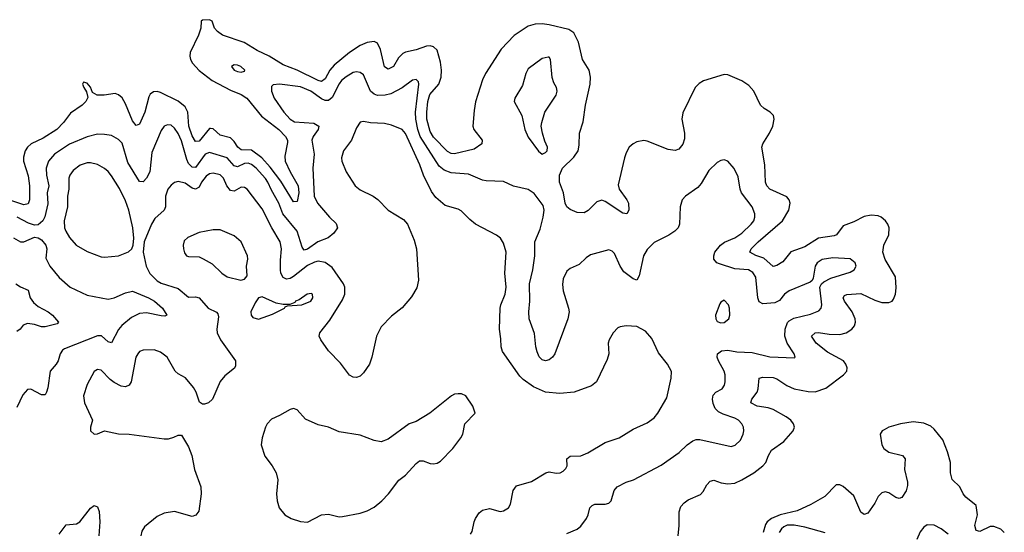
# Model space of a CAD drawing. Header units: inches. Extents: x 1694797 to 1849917, y 907313 to 1017959.
# Tile 552 of 656: x 1794345 to 1799970, y 922230 to 925158. Entities that reach past the tile are written whole.
import ezdxf

# ---------------------------------------------------------------- set-up
doc = ezdxf.new("R2010")
doc.units = ezdxf.units.IN
doc.header["$MEASUREMENT"] = 0
doc.layers.add('B7992', color=7, linetype='Continuous')

msp = doc.modelspace()

# ---------------------------------------------------------------- linework, layer by layer
at = {"layer": 'B7992', "color": 5}
for points, elevation in [([(1798106.2, 922210), (1798113.4, 922270), (1798112.4, 922347.6), (1798122.5, 922377.5), (1798140.4, 922399.6), (1798163.7, 922416.3), (1798233.9, 922446.1), (1798250, 922463.7), (1798270, 922501.5), (1798290, 922522.8), (1798310, 922528.3), (1798353.5, 922513.5), (1798390, 922506.8), (1798430, 922511.8), (1798471.1, 922530), (1798539.7, 922570), (1798590.4, 922609.6), (1798607.8, 922630), (1798622.6, 922670), (1798640.3, 922699.7), (1798710, 922748.4), (1798763.2, 922810), (1798770.6, 922830), (1798766, 922850), (1798750.7, 922870), (1798724.4, 922890), (1798650, 922931.1), (1798620.4, 922940.4), (1798558.4, 922950), (1798521.7, 922970), (1798527.6, 922990), (1798557.5, 923030), (1798564, 923050), (1798568.7, 923111.3), (1798590, 923116.5), (1798650, 923114.3), (1798670, 923106.4), (1798728.3, 923068.3), (1798769.4, 923049.4), (1798850, 923034.3), (1798890, 923033.3), (1798950, 923053.4), (1799051.3, 923130), (1799069.7, 923150), (1799071.9, 923170), (1799064.8, 923190), (1799050.7, 923210), (1798959.3, 923259.3), (1798896.1, 923310), (1798868.2, 923350), (1798889.6, 923370), (1798908.4, 923371.6), (1798970, 923361.4), (1799030, 923360.1), (1799067.1, 923370), (1799099.8, 923390), (1799114.9, 923410), (1799120.2, 923430), (1799117.9, 923450), (1799101.7, 923490), (1799057.6, 923550), (1799049.2, 923570), (1799057.5, 923582.5), (1799070, 923588.4), (1799150, 923594.1), (1799230, 923555.3), (1799270, 923542.5), (1799310, 923542.2), (1799328.9, 923551.1), (1799337.7, 923562.3), (1799347.9, 923590), (1799352.5, 923627.5), (1799347.5, 923690), (1799289, 923789), (1799275.8, 923830), (1799281.8, 923870), (1799309.9, 923930), (1799312.7, 923970), (1799305.2, 923990), (1799290.5, 924010), (1799267.1, 924030), (1799250, 924037.1), (1799210, 924042.2), (1799170, 924033.7), (1799110, 924003.7), (1799050, 923980.3), (1799010.9, 923930), (1798997.2, 923922.8), (1798909.3, 923910.7), (1798830, 923859.9), (1798750, 923831.4), (1798705, 923775), (1798670, 923753.3), (1798650, 923748.8), (1798596.5, 923796.5), (1798550.5, 923810.5), (1798516.4, 923830), (1798523.5, 923850), (1798564.5, 923890), (1798703.2, 924010), (1798739.9, 924070), (1798747.3, 924110), (1798741.2, 924130), (1798727.3, 924147.3), (1798631, 924191), (1798612.7, 924210), (1798605.4, 924230), (1798602.5, 924330), (1798585, 924430), (1798589.8, 924450), (1798628.9, 924510), (1798647.1, 924550), (1798655.8, 924590), (1798652, 924610), (1798633.3, 924630), (1798597.6, 924650), (1798576.9, 924670), (1798539.3, 924750), (1798510, 924782.8), (1798470, 924809), (1798390, 924842.6), (1798370, 924845.7), (1798251.1, 924808.9), (1798226, 924794), (1798203.5, 924770), (1798134.1, 924625.9), (1798128.2, 924590), (1798143.3, 924510), (1798142.8, 924477.2), (1798133, 924447), (1798110, 924418.4), (1798090, 924410.6), (1798050, 924415.9), (1797930, 924464.7), (1797910, 924468.4), (1797870, 924460.2), (1797849.1, 924450), (1797827.3, 924430), (1797810, 924398.4), (1797801.3, 924370), (1797764.9, 924215.1), (1797770.1, 924190), (1797814.4, 924130), (1797822.8, 924110), (1797824.2, 924070), (1797813, 924050), (1797790, 924052.4), (1797690, 924120.2), (1797670, 924126.6), (1797641.8, 924118.2), (1797592.3, 924067.7), (1797570, 924055.5), (1797530, 924057.4), (1797490, 924073.6), (1797471.7, 924090), (1797460.9, 924110), (1797452, 924170), (1797429, 924230), (1797429.4, 924270), (1797446.5, 924310), (1797510, 924372.4), (1797536, 924410), (1797542.1, 924442.1), (1797542.5, 924510), (1797564.9, 924575.1), (1797577, 924670), (1797605, 924790), (1797607, 924830), (1797598, 924870), (1797560.7, 924930), (1797537.9, 925030), (1797510, 925082.4), (1797481.5, 925101.5), (1797370, 925128.5), (1797330, 925134.7), (1797290, 925133.3), (1797250, 925120.2), (1797170, 925067.1), (1797095.8, 924990), (1797005.8, 924850), (1796990, 924814), (1796950, 924689.3), (1796941, 924639), (1796934.1, 924550), (1796940.1, 924530), (1796986.4, 924470), (1796985.3, 924450), (1796941.4, 924418.6), (1796830, 924391.9), (1796810, 924392.9), (1796790, 924404.6), (1796710, 924487.4), (1796690, 924520.3), (1796671.1, 924590), (1796670.7, 924630), (1796677.7, 924690), (1796687.6, 924730), (1796738.8, 924790), (1796753.5, 924830), (1796755, 924870), (1796750, 924916.3), (1796730, 924984.7), (1796710, 925003.9), (1796690, 925008.8), (1796670, 925007.1), (1796610, 924985.6), (1796550, 924973.1), (1796534.2, 924965.8), (1796510, 924941.1), (1796480.3, 924890), (1796450, 924875.3), (1796429.4, 924889.4), (1796406.9, 924986.9), (1796390, 925024), (1796370, 925032.7), (1796330, 925028.4), (1796290, 925010.5), (1796230, 924969.9), (1796142.4, 924897.6), (1796116.6, 924870), (1796090, 924820.8), (1796070, 924805.2), (1796050, 924809.9), (1795930, 924869.9), (1795850, 924899.9), (1795770, 924949.9), (1795702.7, 924982.7), (1795628.6, 925028.6), (1795504.2, 925070), (1795474.7, 925090), (1795457.6, 925110), (1795444, 925150), (1795430, 925158), (1795390, 925154.5), (1795382.8, 925150), (1795379.3, 925110), (1795366.9, 925070), (1795318.5, 924970), (1795316.8, 924950), (1795321.3, 924930), (1795332.3, 924910), (1795370, 924868.7), (1795445, 924810), (1795550, 924755.8), (1795610, 924730.6), (1795642.5, 924710), (1795726.6, 924606.6), (1795824.8, 924530), (1795864.3, 924490), (1795875.6, 924470), (1795876.2, 924456.2), (1795860.8, 924379.2), (1795862.3, 924350), (1795890.1, 924290), (1795935.9, 924210), (1795939.9, 924170), (1795930, 924120.5), (1795910, 924116.9), (1795836.3, 924236.3), (1795776.5, 924316.5), (1795728.3, 924370), (1795670, 924413.7), (1795610, 924415.7), (1795590.6, 924430.6), (1795570, 924462.6), (1795550, 924483.7), (1795490, 924497.8), (1795450, 924534), (1795436.3, 924536.3), (1795430, 924536.8), (1795370, 924464.5), (1795350, 924462.9), (1795330, 924494.4), (1795310.9, 924550), (1795305.9, 924630), (1795290, 924659.9), (1795250, 924692), (1795150, 924741.4), (1795130, 924747.2), (1795110, 924746.9), (1795090, 924732.6), (1795082.9, 924717.1), (1795060.1, 924630), (1795030, 924560.7), (1795010, 924554.7), (1794990, 924579.7), (1794950, 924677.7), (1794930, 924711.1), (1794910, 924729.7), (1794890, 924736.9), (1794827.9, 924727.9), (1794787.6, 924727.6), (1794762, 924742), (1794750, 924773.2), (1794730, 924796), (1794710, 924802), (1794704.9, 924790), (1794711, 924770), (1794726.9, 924746.9), (1794734.4, 924714.4), (1794723.1, 924690), (1794702.6, 924670), (1794634.9, 924625.1), (1794595.8, 924570), (1794556.8, 924530), (1794478.6, 924481.4), (1794411.7, 924448.3), (1794389.6, 924430.4), (1794377.4, 924410), (1794367.3, 924372.7), (1794367.7, 924350), (1794393.1, 924266.9), (1794402.1, 924210), (1794400.8, 924130), (1794392.9, 924107.1), (1794370, 924100.8), (1794290, 924127.1)], 720), ([(1797470, 922224.2), (1797530, 922248.7), (1797550, 922264.9), (1797583, 922310), (1797592.8, 922330), (1797602.7, 922370), (1797615.9, 922384.1), (1797630.6, 922390.6), (1797690, 922390.7), (1797710, 922396), (1797724, 922410), (1797740.9, 922470), (1797758, 922490), (1797810, 922516.5), (1797852.7, 922530), (1798010, 922613.8), (1798113.2, 922686.8), (1798157.4, 922730), (1798190, 922753.8), (1798210, 922760.2), (1798230, 922760.2), (1798410, 922720.9), (1798432.4, 922727.6), (1798462.7, 922757.3), (1798478.7, 922790), (1798482.7, 922810), (1798479.7, 922830), (1798469.7, 922850), (1798452.4, 922870), (1798430, 922882.9), (1798364.4, 922904.4), (1798337.7, 922917.7), (1798317.7, 922937.7), (1798306.5, 922966.5), (1798302.8, 922990), (1798306.9, 923013.1), (1798322.7, 923030), (1798358, 923050), (1798371.1, 923070), (1798375.6, 923090), (1798375.4, 923130), (1798369.4, 923150), (1798337.5, 923210), (1798330.5, 923230), (1798331.9, 923250), (1798353.6, 923266.4), (1798390, 923270.7), (1798441.4, 923261.4), (1798530, 923257.6), (1798630, 923232.4), (1798772.3, 923227.7), (1798775.3, 923230), (1798769.3, 923250), (1798729.8, 923309.8), (1798715.8, 923350), (1798717.6, 923390), (1798731.8, 923428.2), (1798741, 923439), (1798766.8, 923453.2), (1798863.1, 923476.9), (1798910, 923494.9), (1798923.6, 923510), (1798928, 923530), (1798916.9, 923630), (1798926, 923650), (1798938.7, 923661.3), (1798978.2, 923681.8), (1799090, 923715.5), (1799112.3, 923730), (1799123.7, 923750), (1799118, 923770), (1799090, 923791.6), (1798990, 923797.4), (1798930, 923788), (1798901.3, 923770), (1798888.8, 923750), (1798879, 923681), (1798872.4, 923667.6), (1798860.9, 923659.1), (1798740.5, 923610), (1798715.3, 923590), (1798685.5, 923554.5), (1798658.4, 923541.6), (1798590, 923536.2), (1798570, 923546.8), (1798561.2, 923570), (1798550, 923687.3), (1798533.7, 923713.7), (1798508.9, 923728.9), (1798430, 923735.4), (1798343.7, 923763.7), (1798328.7, 923770), (1798311.4, 923790), (1798309.9, 923810), (1798317.2, 923830), (1798349.5, 923870.5), (1798372.2, 923887.8), (1798430, 923912.1), (1798470, 923938.2), (1798524.1, 923990), (1798538.4, 924010), (1798544.5, 924030), (1798544.2, 924050), (1798529.8, 924090), (1798468.5, 924170), (1798460.9, 924190), (1798450, 924261.2), (1798427.7, 924307.7), (1798390, 924349.6), (1798370, 924356.9), (1798350, 924353.3), (1798330, 924343), (1798282.7, 924297.3), (1798237.6, 924222.4), (1798219.6, 924200.4), (1798149, 924151), (1798130.4, 924130), (1798117.6, 924090), (1798114, 923990), (1798106, 923970), (1798088, 923950), (1798052.8, 923927.2), (1797970, 923885.3), (1797930, 923846.2), (1797908.8, 923810), (1797884.6, 923695.4), (1797870.4, 923669.6), (1797850, 923677.6), (1797797.3, 923717.3), (1797775.5, 923750), (1797743.1, 923823.1), (1797730, 923837), (1797710, 923842.9), (1797605.7, 923814.3), (1797581.4, 923798.6), (1797540.9, 923759.1), (1797490, 923736.5), (1797470, 923721.7), (1797450, 923678), (1797446.4, 923646.4), (1797450.2, 923610), (1797481.3, 923510), (1797484, 923490), (1797477.4, 923450), (1797402.3, 923250), (1797388.5, 923230), (1797370, 923215.4), (1797350, 923209.8), (1797330, 923214.7), (1797312.7, 923232.7), (1797301.3, 923261.3), (1797294, 923290), (1797286.7, 923366.7), (1797256.2, 923450), (1797253.4, 923490), (1797260.2, 923550), (1797258.5, 923650), (1797276.6, 923730), (1797287.3, 923810), (1797288.4, 923890), (1797317.9, 923962.1), (1797335.8, 924030), (1797341.7, 924070), (1797336.1, 924096.1), (1797284.9, 924164.9), (1797250, 924187.3), (1797167, 924207), (1797110, 924233.6), (1797010, 924238), (1796990, 924242), (1796910, 924276.2), (1796810, 924283.6), (1796770, 924299.2), (1796740.8, 924320.8), (1796634, 924490), (1796619.8, 924530), (1796608, 924590), (1796606.4, 924630), (1796624.7, 924790), (1796622.7, 924802.7), (1796610, 924815.6), (1796590, 924812.1), (1796530, 924768.7), (1796465.3, 924734.7), (1796432.7, 924727.3), (1796390, 924725.5), (1796370, 924732.5), (1796349.9, 924750), (1796310, 924844), (1796290, 924857.2), (1796270, 924860.3), (1796250, 924855.6), (1796210, 924832.5), (1796184.2, 924810), (1796170, 924791.7), (1796130, 924712.9), (1796110, 924696.6), (1796090, 924696.9), (1796070, 924705.5), (1796009, 924750), (1795950, 924774.5), (1795829.3, 924790.7), (1795794, 924786), (1795783.9, 924776.1), (1795783.1, 924750), (1795799.7, 924710), (1795854.4, 924630), (1795890, 924590.2), (1795915.6, 924575.6), (1796026.5, 924566.5), (1796053.4, 924550), (1796050.2, 924530), (1796022.3, 924490), (1796014, 924470), (1796027.8, 924390), (1796020.1, 924310), (1796027.6, 924150), (1796046.4, 924110), (1796115.2, 924030), (1796153.9, 923993.9), (1796161.3, 923970), (1796140.6, 923939.4), (1796106.9, 923913.1), (1796049, 923890), (1795990, 923847.7), (1795970, 923842.7), (1795959.7, 923859.7), (1795930.4, 923950), (1795849.5, 924049.5), (1795826.4, 924110), (1795783.8, 924183.8), (1795763.7, 924230), (1795750, 924251), (1795696, 924310), (1795670, 924330.4), (1795650, 924338.1), (1795630, 924336), (1795590, 924318.3), (1795570, 924323), (1795530, 924369.4), (1795430, 924400.1), (1795404.7, 924390), (1795350, 924313.6), (1795330, 924315.4), (1795310, 924337), (1795299.3, 924359.3), (1795270, 924466.9), (1795250, 924508.5), (1795230, 924539.1), (1795210, 924555.6), (1795190, 924557.7), (1795170.7, 924550), (1795154.3, 924525.7), (1795100, 924400), (1795088.1, 924290), (1795070, 924253.7), (1795050, 924231.1), (1795030, 924234.3), (1794963, 924343), (1794930, 924452.2), (1794910, 924473.1), (1794870, 924495.8), (1794830, 924502.9), (1794790, 924503.7), (1794730, 924489.9), (1794630, 924447.2), (1794544.5, 924390), (1794510.2, 924350), (1794495.8, 924310), (1794498.4, 924270), (1794512.7, 924210), (1794501.6, 924170), (1794505.5, 924105.5), (1794488.4, 924031.6), (1794477.6, 924010), (1794450, 923987.4), (1794430, 923985), (1794396, 923996), (1794330.3, 924029.7)], 740), ([(1796920.1, 922219.9), (1796930, 922236), (1796941.1, 922290), (1796949.7, 922310), (1796970, 922341.3), (1796990, 922356), (1797030, 922366.7), (1797090, 922348.8), (1797110, 922354), (1797137, 922370), (1797149.6, 922390.4), (1797164.7, 922470), (1797183.8, 922496.2), (1797270, 922521.5), (1797350.4, 922570.4), (1797370, 922576), (1797410, 922567.9), (1797432.7, 922570), (1797450, 922578.7), (1797465.3, 922594.7), (1797472, 922610), (1797471.3, 922650), (1797490, 922664.9), (1797550, 922668.1), (1797590, 922684.4), (1797690, 922742.6), (1797770, 922770.3), (1797850, 922819.3), (1797930, 922856.3), (1797970, 922884.9), (1797990, 922910.7), (1798042, 922998), (1798066, 923110), (1798069.1, 923149.1), (1798046, 923190), (1797994.9, 923254.9), (1797956.6, 923336.6), (1797919.7, 923379.7), (1797870, 923405.6), (1797810, 923409.5), (1797775.5, 923404.5), (1797762.4, 923397.6), (1797736.3, 923370), (1797712.7, 923330), (1797706.4, 923310), (1797710.5, 923250), (1797702, 923218), (1797641.3, 923090), (1797612.1, 923067.9), (1797513.4, 923030), (1797430, 923022.7), (1797350, 923030.6), (1797281, 923061), (1797222.3, 923102.3), (1797202.4, 923122.4), (1797103.7, 923263.7), (1797095.8, 923290), (1797094.7, 923334.7), (1797086.4, 923390), (1797090.9, 923510), (1797093.5, 923530), (1797118.7, 923590), (1797125, 923630), (1797117.7, 923710), (1797124.2, 923830), (1797110, 923882.7), (1797091.3, 923910), (1797070, 923928), (1796950, 923991.1), (1796916.6, 924016.6), (1796866.5, 924066.5), (1796850, 924076.3), (1796776.3, 924096.3), (1796723.2, 924143.2), (1796697.2, 924177.2), (1796651.3, 924270), (1796631.2, 924330), (1796550, 924507.6), (1796530, 924530.8), (1796470, 924556.5), (1796430, 924565.5), (1796348.5, 924568.5), (1796310, 924576.9), (1796290, 924572.7), (1796270, 924540.9), (1796240.9, 924470), (1796195.3, 924410), (1796183.9, 924370), (1796184.7, 924350), (1796210.3, 924290), (1796261.1, 924210), (1796290, 924186.7), (1796365.5, 924150), (1796391.3, 924131.3), (1796450, 924070.4), (1796537.3, 924017.3), (1796560.7, 923990), (1796599.4, 923899.4), (1796611.8, 923850), (1796624.2, 923670), (1796613.9, 923626.1), (1796584.2, 923575.8), (1796530, 923512.3), (1796470, 923464.5), (1796410, 923403.7), (1796383.7, 923350), (1796357, 923230), (1796343.1, 923190), (1796310, 923140.9), (1796290, 923122), (1796270, 923114), (1796250, 923116.2), (1796230, 923127.3), (1796177.3, 923197.3), (1796110, 923266.3), (1796065.6, 923330), (1796056.8, 923350), (1796060.4, 923370), (1796117.5, 923442.5), (1796190, 923557.2), (1796202.9, 923590), (1796203.2, 923630), (1796195.9, 923650), (1796130, 923742.4), (1796090, 923771.2), (1796050, 923778.2), (1796030, 923773.8), (1795990, 923754.3), (1795910, 923690.9), (1795890, 923680.2), (1795870, 923676.6), (1795850, 923685.2), (1795838.1, 923710), (1795835.5, 923730), (1795834.6, 923785.4), (1795840.2, 923850), (1795832.9, 923890), (1795785.2, 923970), (1795730, 924078.5), (1795644, 924190), (1795630, 924200.3), (1795610, 924201.1), (1795570, 924178.1), (1795550, 924182.5), (1795529.6, 924209.6), (1795510, 924252.7), (1795490, 924271.4), (1795450, 924281), (1795430, 924276.8), (1795410, 924265.2), (1795384.2, 924230), (1795370, 924201.4), (1795350, 924189.8), (1795330, 924196.1), (1795290, 924224.8), (1795250, 924233.7), (1795230, 924228.2), (1795210, 924212.8), (1795191.7, 924190), (1795179.1, 924150), (1795179.2, 924090), (1795170.4, 924070.4), (1795117.8, 924022.2), (1795098.3, 923990), (1795056, 923890), (1795051.5, 923830), (1795067.3, 923750), (1795089, 923709), (1795130, 923667.1), (1795153.8, 923653.8), (1795250, 923623), (1795310, 923573.1), (1795350, 923576.1), (1795370, 923570.2), (1795422.4, 923510), (1795470, 923487.2), (1795477.7, 923477.7), (1795481.6, 923461.6), (1795471.1, 923390), (1795473.8, 923370), (1795493.4, 923330), (1795578, 923210), (1795578.3, 923181.7), (1795571.9, 923168.1), (1795516.7, 923123.3), (1795490, 923092.3), (1795446, 922990), (1795424, 922970), (1795402, 922962), (1795390, 922962), (1795373.4, 922973.4), (1795354, 923030), (1795338.3, 923058.3), (1795292.7, 923112.7), (1795250, 923136.2), (1795234.5, 923150), (1795187, 923230), (1795150, 923258.4), (1795113.1, 923273.1), (1795050, 923271.3), (1795030, 923262.4), (1795019.5, 923250), (1795009.3, 923230), (1794982.9, 923090), (1794970.1, 923069.9), (1794950, 923060.8), (1794925.5, 923065.5), (1794885.3, 923085.3), (1794862.3, 923102.3), (1794810, 923155.6), (1794790, 923160.7), (1794770, 923149.3), (1794730, 923075.1), (1794710.3, 923010), (1794715.3, 922970), (1794762, 922870), (1794749.3, 922830.7), (1794749.5, 922809.5), (1794770, 922790.3), (1794790, 922793.6), (1794830, 922810.4), (1794910, 922792.8), (1794970, 922791.8), (1795170, 922763.8), (1795195.6, 922764.4), (1795226.8, 922773.2), (1795250, 922786), (1795265.4, 922785.4), (1795270, 922784.7), (1795310, 922718), (1795328.5, 922668.5), (1795344.2, 922590), (1795379.6, 922490), (1795381.7, 922450), (1795368.5, 922351.5), (1795352, 922328), (1795330, 922321.6), (1795230, 922349.8), (1795170, 922339.7), (1795130, 922320.5), (1795059.2, 922260.8), (1795043.9, 922236.1), (1795037.1, 922210)], 760), ([(1794310, 923911.5), (1794350, 923890.2), (1794370, 923890.2), (1794430, 923916.4), (1794450, 923912.8), (1794470, 923900.4), (1794494.4, 923870), (1794499.9, 923850), (1794495.4, 923795.4), (1794517.3, 923750), (1794570, 923686), (1794634, 923630), (1794730, 923585.6), (1794850, 923562), (1794885.6, 923570), (1794950, 923598.7), (1794990, 923607.5), (1795081.1, 923570), (1795116.1, 923550), (1795161.3, 923510), (1795186, 923470), (1795174.9, 923465.1), (1795152.8, 923467.2), (1795070, 923484.4), (1795030, 923479.6), (1794983.6, 923456.4), (1794928.5, 923411.5), (1794910, 923388.7), (1794870, 923312.6), (1794850, 923317.6), (1794811.9, 923351.9), (1794790, 923353), (1794602.1, 923277.9), (1794590.2, 923269.8), (1794577.3, 923250), (1794565.4, 923210), (1794554.2, 923190), (1794519.7, 923150), (1794505.4, 923054.6), (1794498.9, 923030), (1794490, 923016.2), (1794470, 923016.3), (1794410, 923048.2), (1794390, 923046), (1794363.9, 923016.1), (1794330, 922943.7)], 740), ([(1794323.2, 923650), (1794350, 923631.9), (1794393.4, 923613.4), (1794405.6, 923570), (1794423.5, 923543.5), (1794450, 923520.2), (1794508, 923490), (1794532.4, 923470), (1794567.3, 923430), (1794559, 923421), (1794490, 923404.4), (1794470, 923403.7), (1794430, 923416.8), (1794390, 923422.4), (1794365.7, 923414.3), (1794349, 923391), (1794330, 923376.9)], 720), ([(1799970, 922229.7), (1799950, 922248.5), (1799910, 922264.5), (1799890, 922263.2), (1799830, 922235.9), (1799810, 922241.5), (1799800.8, 922270), (1799816.4, 922330), (1799810, 922382.9), (1799750, 922431.8), (1799735.1, 922450), (1799716.4, 922490), (1799671.6, 922531.6), (1799661.7, 922570), (1799662.8, 922630), (1799645.8, 922690), (1799619, 922759), (1799570, 922820.2), (1799550, 922836.1), (1799510, 922854.2), (1799450, 922862.2), (1799377.1, 922850), (1799310.3, 922830), (1799283.4, 922816.6), (1799271.6, 922810), (1799261.6, 922790), (1799271.2, 922730), (1799281.3, 922710), (1799310, 922688.8), (1799389.2, 922669.2), (1799403.6, 922650), (1799400.2, 922590), (1799416.7, 922516.7), (1799416.9, 922496.9), (1799410, 922467.3), (1799384.9, 922430), (1799370, 922422.6), (1799350, 922428.6), (1799310, 922455.9), (1799290, 922462.3), (1799270, 922456.8), (1799250, 922435.1), (1799230, 922396.9), (1799190, 922339.6), (1799170, 922331.6), (1799150, 922345.1), (1799110, 922439.6), (1799050, 922491.8), (1799030, 922502), (1799010, 922500.9), (1798944.2, 922435.8), (1798865.3, 922390), (1798786.2, 922353.7), (1798690, 922329.9), (1798640.1, 922310), (1798615.6, 922290), (1798605.3, 922274.7), (1798591.8, 922230)], 720), ([(1794570, 922220.5), (1794610, 922273.4), (1794670, 922279.4), (1794689.9, 922290.1), (1794750, 922367.7), (1794770, 922384), (1794790, 922376), (1794798.7, 922350), (1794803.6, 922290), (1794798, 922210)], 740), ([(1798947.6, 922227.6), (1798830, 922259.5), (1798770, 922270.4), (1798730, 922270.8), (1798710, 922262.5), (1798696.6, 922250), (1798684.6, 922230)], 740), ([(1799650, 922218.9), (1799610, 922249.7), (1799570, 922271.3), (1799530, 922273.6), (1799510, 922260.7), (1799490, 922234), (1799470.3, 922190)], 740)]:
    msp.add_lwpolyline(points, dxfattribs=dict(at, elevation=elevation))
for points, elevation in [([(1797364.7, 924944.7), (1797330, 924935.6), (1797250, 924877), (1797236.4, 924850), (1797218.3, 924781.7), (1797173.4, 924710), (1797170.6, 924690), (1797213, 924610), (1797230.5, 924530), (1797250, 924487.3), (1797310, 924407.3), (1797330, 924390.8), (1797350, 924398.8), (1797359.3, 924410), (1797360.9, 924430), (1797344.4, 924464.4), (1797331.2, 924510), (1797325.1, 924550), (1797327.3, 924570), (1797346, 924630), (1797410, 924727.3), (1797416.2, 924750), (1797412, 924770), (1797396.6, 924796.6), (1797387.2, 924827.2), (1797378, 924930), (1797370, 924944)], 740), ([(1795570, 924900.9), (1795554.8, 924890), (1795570.8, 924870), (1795590, 924862), (1795610, 924858), (1795630, 924864.7), (1795632.3, 924870), (1795609.2, 924890), (1795590, 924898)], 740), ([(1794750, 924340.8), (1794730, 924340.3), (1794690, 924326.8), (1794650, 924297.7), (1794631.3, 924270), (1794626.8, 924253.2), (1794626.4, 924190), (1794617.7, 924150), (1794618.1, 924090), (1794599, 924010), (1794602, 923970), (1794608.3, 923950), (1794630, 923913.4), (1794667.6, 923870), (1794730, 923833.8), (1794810, 923804.4), (1794830, 923801.5), (1794910, 923809), (1794967.5, 923832.5), (1794985.1, 923850), (1794994.5, 923870), (1794997.4, 923910), (1794992, 923970), (1794968.1, 924070), (1794950, 924124.4), (1794914.9, 924194.9), (1794870, 924265.4), (1794850, 924290.9), (1794830, 924307.4), (1794790, 924330.9)], 760), ([(1795490, 923957), (1795450, 923957), (1795370, 923942.7), (1795305.5, 923914.5), (1795285.5, 923894.5), (1795279.3, 923870), (1795280.5, 923850), (1795286.2, 923826.2), (1795298, 923810), (1795310, 923805.5), (1795370, 923803.1), (1795393.1, 923793.1), (1795444.1, 923764.1), (1795500.7, 923710), (1795531.3, 923690), (1795609.1, 923670.9), (1795630, 923676), (1795644.7, 923695.3), (1795640.7, 923750), (1795647.8, 923790), (1795646, 923810), (1795610, 923889.2), (1795570, 923922.7)], 780), ([(1796010, 923594.5), (1795986.8, 923590), (1795942.4, 923557.6), (1795921, 923550), (1795917.3, 923542.7), (1795888.1, 923531.9), (1795850, 923531.6), (1795810, 923539.6), (1795730, 923575.1), (1795710.5, 923569.5), (1795690, 923541.2), (1795666, 923490), (1795667.7, 923470), (1795676.8, 923456.8), (1795710, 923448.4), (1795790, 923475.5), (1795858, 923510), (1795862, 923518), (1795875.3, 923524.7), (1795958, 923530), (1796009, 923550), (1796019.5, 923570), (1796017.2, 923590)], 780), ([(1798370, 923556), (1798350, 923544), (1798344.4, 923535.6), (1798320.4, 923470), (1798321.6, 923450), (1798330, 923434.8), (1798350, 923427.2), (1798370, 923428.9), (1798397, 923450), (1798402.9, 923470), (1798400.7, 923510), (1798394.5, 923530)], 760), ([(1796870, 923021.2), (1796850, 923021.2), (1796830, 923019), (1796812, 923010), (1796688.5, 922911.5), (1796610, 922863.7), (1796570, 922849.4), (1796450, 922762), (1796410, 922747), (1796370, 922754), (1796290, 922785.1), (1796170, 922805.1), (1796110, 922831.8), (1796050, 922843.6), (1795977.4, 922877.4), (1795930, 922929.2), (1795910, 922937.2), (1795890, 922932.7), (1795830, 922897), (1795783.8, 922876.2), (1795759.3, 922850), (1795750.4, 922830), (1795730.4, 922770), (1795725.5, 922730), (1795745.1, 922665.1), (1795786.8, 922610), (1795810.5, 922570), (1795819.1, 922530), (1795812.4, 922450), (1795817.1, 922410), (1795828.2, 922370), (1795859.1, 922330), (1795896.3, 922310), (1795950, 922292.9), (1795990, 922288.5), (1796070, 922330.3), (1796110, 922333.7), (1796170, 922319.5), (1796190, 922320.3), (1796290, 922339.5), (1796330, 922352.2), (1796370, 922374.4), (1796414.5, 922410), (1796452.3, 922450), (1796511.5, 922528.5), (1796550, 922557.3), (1796610, 922624), (1796630, 922638.8), (1796650, 922638.8), (1796690, 922624), (1796710, 922622), (1796730, 922624.9), (1796750, 922636.3), (1796819.3, 922710), (1796865.2, 922770), (1796876, 922790), (1796889.2, 922850.8), (1796948, 922910), (1796934, 922950), (1796894, 923010)], 780)]:
    msp.add_lwpolyline(points, close=True, dxfattribs=dict(at, elevation=elevation))

doc.saveas('drawing.dxf')
